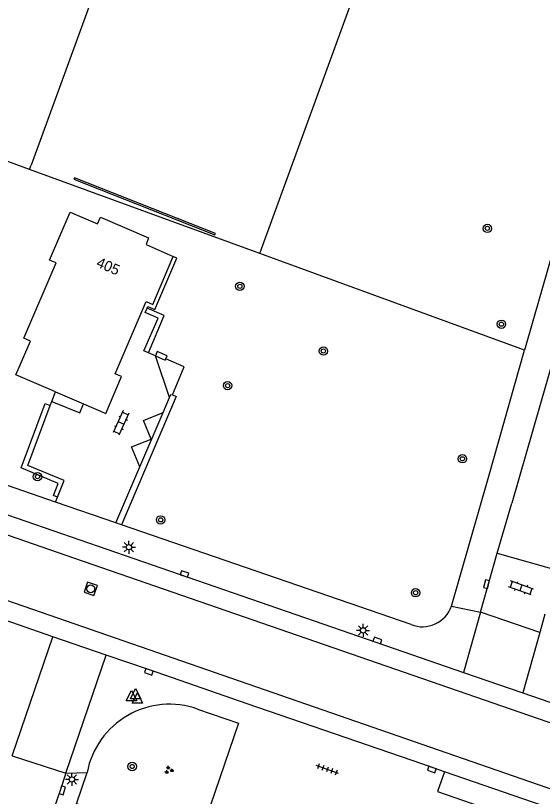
# Model space of a CAD drawing. Extents: x 132999 to 136000, y 398499 to 400501.
# Drawn here: x 133819.3 to 133869.6, y 399785.9 to 399860.4 of the extents above; entities that cross this region are included whole.
import ezdxf

# ---------------------------------------------------------------- set-up
doc = ezdxf.new("R2010")
doc.units = 0
for name, color, linetype in [('gg-afsc-hekwerk', 7, 'Continuous'), ('gg-anno-huisnummerreeks BGT', 7, 'Continuous'), ('gg-bbg-hoofdgebouw', 7, 'Continuous'), ('gg-knt-verharding', 7, 'Continuous'), ('gg-knt-verharding nz', 7, 'Continuous'), ('gt-grn-groengrens', 7, 'Continuous'), ('gt-grn-weggrens', 7, 'Continuous'), ('gt-symb-boom', 7, 'Continuous'), ('gt-symb-groenvak', 7, 'Continuous'), ('gt-symb-klinker verharding', 7, 'Continuous'), ('gt-symb-kolk', 7, 'Continuous'), ('gt-symb-lichtmast', 7, 'Continuous'), ('gt-symb-rioolschacht', 7, 'Continuous'), ('gt-symb-tegel verharding', 7, 'Continuous'), ('gt-symb-waterafsluiter', 7, 'Continuous')]:
    doc.layers.add(name, color=color, linetype=linetype)

# ---------------------------------------------------------------- blocks, each defined once
blk = doc.blocks.new('gt0-KOLK')
at = {"layer": 'gt-symb-kolk'}
blk.add_lwpolyline([(0, 0), (0.375, 0), (0.375, 0.4), (-0.375, 0.4), (-0.375, 0), (0, 0)], dxfattribs=at)
blk = doc.blocks.new('gt0-LMAST')
at = {"layer": 'gt-symb-lichtmast'}
for p, q in [((-0.182, 0.173), (-0.447, 0.438)), ((-0.005, 0.246), (-0.005, 0.621)), ((0.172, 0.173), (0.437, 0.438)), ((-0.255, -0.004), (-0.63, -0.004)), ((-0.182, -0.181), (-0.447, -0.446)), ((-0.005, -0.254), (-0.005, -0.629)), ((0.437, -0.446), (0.172, -0.181)), ((0.245, -0.004), (0.62, -0.004))]:
    blk.add_line(p, q, dxfattribs=at)
blk.add_circle((-0.005, -0.004), 0.25, dxfattribs=at)
blk = doc.blocks.new('gt0-GRVAK')
at = {"layer": 'gt-symb-groenvak'}
for p, q in [((-0.11, 0.189), (-0.228, 0.24)), ((-0.182, 0.153), (0.088, 0.153)), ((-0.091, 0.211), (-0.156, 0.322)), ((-0.047, 0.214), (-0.047, 0.393)), ((-0.004, 0.211), (0.061, 0.322)), ((0.015, 0.189), (0.133, 0.24)), ((0.262, -0.052), (0.197, 0.059)), ((0.305, -0.049), (0.305, 0.13)), ((0.349, -0.052), (0.414, 0.059)), ((-0.245, -0.228), (-0.363, -0.177)), ((-0.318, -0.264), (-0.047, -0.264)), ((-0.226, -0.206), (-0.291, -0.095)), ((-0.183, -0.203), (-0.183, -0.024)), ((-0.139, -0.206), (-0.074, -0.095)), ((-0.12, -0.228), (-0.002, -0.177)), ((0.243, -0.074), (0.125, -0.023)), ((0.17, -0.11), (0.441, -0.11)), ((0.368, -0.074), (0.486, -0.023))]:
    blk.add_line(p, q, dxfattribs=at)
blk = doc.blocks.new('gt0-BOOM')
at = {"layer": 'gt-symb-boom'}
for radius in [0.4, 0.2]:
    blk.add_circle((0, 0), radius, dxfattribs=at)
blk = doc.blocks.new('gt0-TEG1')
at = {"layer": 'gt-symb-tegel verharding'}
for p, q in [((-1.125, 0), (1.125, 0)), ((-0.9, -0.25), (-0.9, 0.25)), ((-0.45, -0.25), (-0.45, 0.25)), ((0, -0.25), (0, 0.25)), ((0.45, -0.25), (0.45, 0.25)), ((0.9, -0.25), (0.9, 0.25))]:
    blk.add_line(p, q, dxfattribs=at)
blk = doc.blocks.new('gt0-KL1')
at = {"layer": 'gt-symb-klinker verharding'}
for p, q in [((-1.15, 0.3), (1.15, 0.3)), ((-1, -0.3), (-1, 0.3)), ((-0.5, 0.3), (-0.5, 0.45)), ((0, -0.3), (0, 0.3)), ((0.5, 0.3), (0.5, 0.45)), ((1, -0.3), (1, 0.3)), ((-1.15, -0.3), (1.15, -0.3)), ((-0.5, -0.45), (-0.5, -0.3)), ((0.5, -0.45), (0.5, -0.3))]:
    blk.add_line(p, q, dxfattribs=at)
blk = doc.blocks.new('gt0-WAFSL')
at = {"layer": 'gt-symb-waterafsluiter'}
for p, q in [((-0.5, -0.333), (0, 0.667)), ((0, 0.667), (0.5, -0.333)), ((0.5, -0.333), (-0.5, -0.333))]:
    blk.add_line(p, q, dxfattribs=at)
blk = doc.blocks.new('gt0-RS')
at = {"layer": 'gt-symb-rioolschacht'}
blk.add_lwpolyline([(-0.5, -0.5), (0.5, -0.5), (0.5, 0.5), (-0.5, 0.5)], close=True, dxfattribs=at)
blk.add_circle((0, 0), 0.375, dxfattribs=at)

msp = doc.modelspace()

# ---------------------------------------------------------------- linework, layer by layer
at = {"layer": 'gg-afsc-hekwerk'}
msp.add_lwpolyline([(133838.376, 399839.519), (133838.424, 399839.64), (133824.956, 399844.965), (133824.906, 399844.843), (133838.376, 399839.519)], dxfattribs=at)
at = {"layer": 'gg-bbg-hoofdgebouw'}
msp.add_line((133823.147, 399824.53), (133825.842, 399823.378), dxfattribs=at)
for points in [[(133823.147, 399824.53), (133819.364, 399826.148), (133820.767, 399829.385), (133820.124, 399829.662), (133823.215, 399836.831), (133822.573, 399837.11), (133824.559, 399841.68), (133827.16, 399840.57), (133827.443, 399841.204), (133832.045, 399839.228), (133831.816, 399838.59), (133834.394, 399837.46)], [(133825.842, 399823.378), (133827.948, 399822.477), (133829.455, 399825.99), (133828.839, 399826.254), (133831.797, 399833.14), (133832.443, 399832.874), (133834.394, 399837.46)]]:
    msp.add_lwpolyline(points, dxfattribs=at)
at = {"layer": 'gg-knt-verharding'}
for p, q in [((133882.949, 399870.436), (133866.699, 399813.915)), ((133832.691, 399827.963), (133832.023, 399828.252)), ((133834.049, 399823.994), (133832.691, 399827.963)), ((133822.808, 399823.622), (133823.147, 399824.53)), ((133833.429, 399822.562), (133834.049, 399823.994)), ((133822.658, 399823.221), (133822.808, 399823.622)), ((133828.919, 399812.027), (133831.204, 399817.389)), ((133823.151, 399814.015), (133818.572, 399815.593)), ((133823.151, 399814.015), (133823.335, 399814.474)), ((133828.919, 399812.027), (133823.151, 399814.015)), ((133865.323, 399809.134), (133866.699, 399813.915)), ((133829.459, 399811.841), (133828.919, 399812.027)), ((133857.095, 399802.316), (133829.459, 399811.841)), ((133863.732, 399803.498), (133865.323, 399809.134)), ((133865.323, 399809.134), (133872.062, 399807.233)), ((133822.915, 399801.154), (133811.087, 399805.215)), ((133869.38, 399801.553), (133863.732, 399803.498)), ((133869.879, 399803.307), (133869.38, 399801.553)), ((133828.003, 399799.407), (133822.915, 399801.154)), ((133862.107, 399797.742), (133867.755, 399795.796)), ((133819.012, 399789.798), (133824.125, 399788.123))]:
    msp.add_line(p, q, dxfattribs=at)
for points in [[(133871.65, 399885.93), (133880.13, 399871.06), (133867.907, 399828.505)], [(133831.906, 399832.506), (133831.983, 399832.685), (133832.642, 399832.405), (133834.742, 399837.307), (133834.394, 399837.46)], [(133832.023, 399828.252), (133831.602, 399828.434), (133832.948, 399831.554), (133831.729, 399832.095), (133831.906, 399832.506)], [(133860.944, 399804.074), (133864.511, 399816.476), (133867.907, 399828.505)], [(133823.335, 399814.474), (133823.971, 399816.066), (133820.526, 399817.517), (133822.658, 399823.221)], [(133822.808, 399823.622), (133825.482, 399822.537), (133825.842, 399823.378)], [(133831.204, 399817.389), (133830.42, 399819.275), (133832.273, 399820.024), (133831.555, 399821.794), (133833.429, 399822.562)], [(133817.706, 399813.075), (133853.814, 399800.601), (133862.107, 399797.742)], [(133860.292, 399788.247), (133858.221, 399789), (133841.458, 399794.758), (133832.127, 399797.991), (133828.003, 399799.407)], [(133867.755, 399795.796), (133889.679, 399788.239), (133915.457, 399779.26), (133921.516, 399777.192)], [(133836.721, 399794.259), (133840.631, 399792.9), (133837.936, 399785.069)], [(133826.993, 399782.431), (133827.647, 399784.381), (133825.173, 399785.207), (133826.172, 399788.2)], [(133860.292, 399788.247), (133859.615, 399786.373), (133914.261, 399767.457), (133914.939, 399769.381)], [(133914.939, 399769.381), (133912.752, 399770.097), (133886.691, 399779.153), (133860.292, 399788.247)], [(133824.125, 399788.123), (133823.621, 399786.561), (133822.904, 399784.451)]]:
    msp.add_lwpolyline(points, dxfattribs=at)
for centre, radius, start, end in [((133858.179, 399805.036), 2.928, 248.27106, 340.82529), ((133834.051, 399786.694), 8.022, 70.56266, 169.18064)]:
    msp.add_arc(centre, radius, start, end, dxfattribs=at)
at = {"layer": 'gg-knt-verharding nz'}
for points in [[(133921.048, 399775.4), (133824.187, 399808.896), (133747.107, 399835.641)], [(133919.1, 399769.74), (133820.985, 399803.762), (133742.331, 399830.913)]]:
    msp.add_lwpolyline(points, dxfattribs=at)
at = {"layer": 'gt-grn-groengrens'}
for p, q in [((133820.68, 399845.769), (133820.832, 399846.183)), ((133842.658, 399837.735), (133820.68, 399845.769)), ((133842.658, 399837.735), (133842.818, 399838.173)), ((133867.907, 399828.505), (133842.658, 399837.735)), ((133831.204, 399817.389), (133833.429, 399822.562))]:
    msp.add_line(p, q, dxfattribs=at)
for points in [[(133820.68, 399845.769), (133811.824, 399849.006), (133819.742, 399868.334), (133830.764, 399897.773)], [(133842.818, 399838.173), (133857.54, 399878.574), (133835.553, 399886.584), (133820.832, 399846.183)], [(133832.023, 399828.252), (133833.539, 399831.81), (133831.906, 399832.506)], [(133833.673, 399827.669), (133833.801, 399827.969), (133832.864, 399828.368), (133832.691, 399827.963)], [(133832.691, 399827.963), (133833.628, 399827.564), (133833.673, 399827.669)], [(133834.307, 399824.234), (133835.448, 399826.916), (133833.673, 399827.669)], [(133834.307, 399824.234), (133834.673, 399824.076), (133829.459, 399811.841)], [(133834.049, 399823.994), (133834.177, 399824.29), (133834.307, 399824.234)], [(133823.335, 399814.474), (133822.952, 399814.627), (133823.415, 399815.785), (133819.868, 399817.279), (133822.159, 399823.407), (133822.658, 399823.221)]]:
    msp.add_lwpolyline(points, dxfattribs=at)
at = {"layer": 'gt-grn-weggrens'}
for p, q in [((133860.944, 399804.074), (133863.732, 399803.498)), ((133863.732, 399803.498), (133862.107, 399797.742)), ((133819.012, 399789.798), (133822.915, 399801.154)), ((133869.38, 399801.553), (133867.755, 399795.796)), ((133824.125, 399788.123), (133828.003, 399799.407)), ((133824.125, 399788.123), (133826.172, 399788.2))]:
    msp.add_line(p, q, dxfattribs=at)

# ---------------------------------------------------------------- block references
at = {"layer": 'gt-symb-boom'}
for p in [(133864.378, 399840.135), (133840.752, 399834.6), (133865.72, 399830.988), (133848.725, 399828.427), (133839.582, 399825.125), (133861.995, 399818.144), (133821.438, 399816.434), (133833.188, 399812.311), (133857.527, 399805.355), (133830.473, 399788.771)]:
    msp.add_blockref('gt0-BOOM', p, dxfattribs=at)
at = {"layer": 'gt-symb-groenvak'}
msp.add_blockref('gt0-GRVAK', (133833.962, 399788.432), dxfattribs=at)
at = {"layer": 'gt-symb-klinker verharding'}
for p, rotation in [((133829.409, 399821.567), -114.59100050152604), ((133867.582, 399805.816), 160.24210003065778)]:
    msp.add_blockref('gt0-KL1', p, dxfattribs=dict(at, rotation=rotation))
at = {"layer": 'gt-symb-kolk'}
for p, rotation in [((133835.409, 399806.957), -19.072960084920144), ((133864.481, 399806.117), 74.03354273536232), ((133853.814, 399800.601), -19.055069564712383), ((133832.127, 399797.991), 160.89389618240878), ((133859.138, 399788.666), 160.02861421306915), ((133823.621, 399786.561), -108.76412863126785)]:
    msp.add_blockref('gt0-KOLK', p, dxfattribs=dict(at, rotation=rotation))
at = {"layer": 'gt-symb-lichtmast'}
for p in [(133830.17, 399809.704), (133852.517, 399801.767), (133824.728, 399787.539)]:
    msp.add_blockref('gt0-LMAST', p, dxfattribs=at)
at = {"layer": 'gt-symb-rioolschacht', "rotation": 70.79183095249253}
msp.add_blockref('gt0-RS', (133826.517, 399805.732), dxfattribs=at)
at = {"layer": 'gt-symb-tegel verharding', "rotation": 160.00710601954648}
msp.add_blockref('gt0-TEG1', (133849.096, 399788.485), dxfattribs=at)
at = {"layer": 'gt-symb-waterafsluiter'}
for p in [(133830.414, 399795.369), (133830.801, 399795.55), (133830.974, 399795.138)]:
    msp.add_blockref('gt0-WAFSL', p, dxfattribs=at)

# ---------------------------------------------------------------- texts
at = {"layer": 'gg-anno-huisnummerreeks BGT'}
msp.add_text('405', height=1, rotation=336.7, dxfattribs=at).set_placement((133826.97, 399836.512))

doc.saveas('drawing.dxf')
